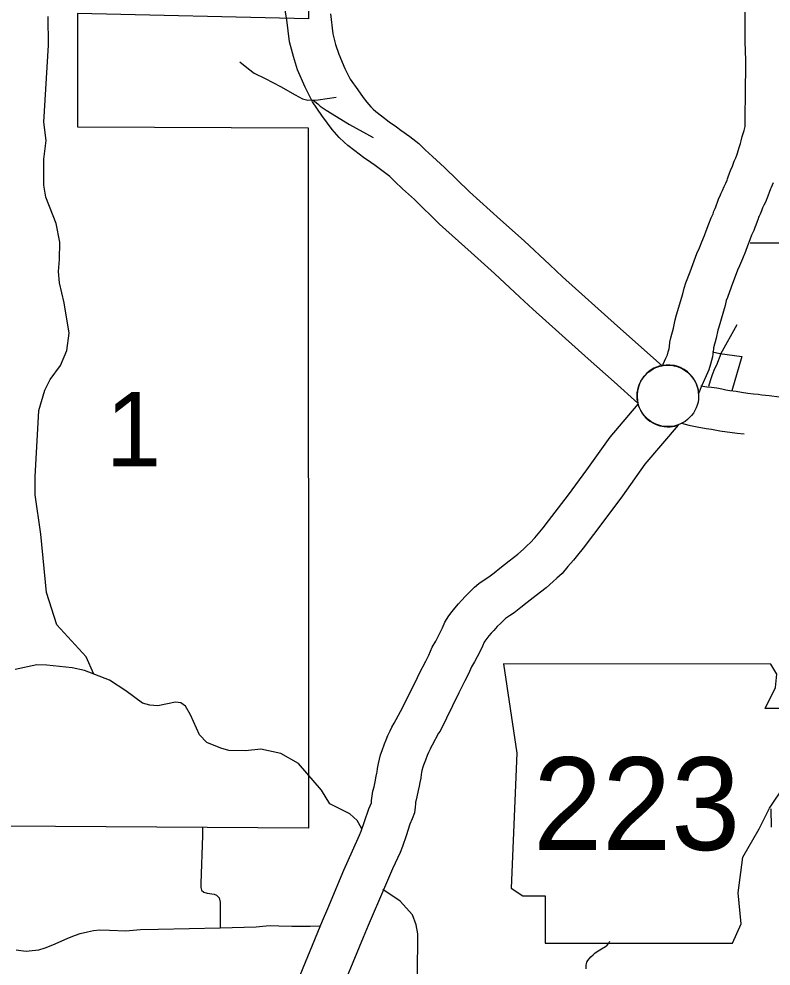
# Model space of a CAD drawing. Extents: x 1377389 to 1380723, y 1168351 to 1170484.
# Drawn here: x 1378809.6 to 1378895.3, y 1169186.6 to 1169294.4 of the extents above; entities that cross this region are included whole.
import ezdxf

# ---------------------------------------------------------------- set-up
doc = ezdxf.new("R2010")
doc.units = 0
doc.layers.add('B_Fill', color=7, linetype='Continuous')

msp = doc.modelspace()

# ---------------------------------------------------------------- linework, layer by layer
at = {"layer": 'B_Fill'}
for points in [[(1378868.31, 1169321.44), (1378868.35, 1169301.54), (1378842.67, 1169301.85), (1378842.59, 1169294.44), (1378816.29, 1169295.07), (1378816.28, 1169282.16), (1378842.57, 1169282.05), (1378842.6, 1169202.32), (1378790.72, 1169202.66)], [(1378868.31, 1169321.44), (1378868.35, 1169301.54), (1378842.67, 1169301.85), (1378842.59, 1169294.44), (1378816.29, 1169295.07), (1378816.28, 1169282.16), (1378842.57, 1169282.05), (1378842.6, 1169202.32), (1378790.72, 1169202.66)], [(1378880.1, 1169250.72), (1378877.39, 1169253.13), (1378874.44, 1169255.75), (1378868.15, 1169261.41), (1378866.67, 1169262.78), (1378863.77, 1169265.48), (1378861.12, 1169267.85), (1378857.52, 1169271.09), (1378854.65, 1169273.89), (1378853.31, 1169275.1), (1378852.43, 1169275.92), (1378851.84, 1169276.49), (1378851.11, 1169277.07), (1378850.18, 1169277.74), (1378849.7, 1169278.1), (1378848.87, 1169278.68), (1378847.87, 1169279.42), (1378847.08, 1169280.05), (1378846.65, 1169280.42), (1378846.09, 1169280.93), (1378845.29, 1169281.85), (1378844.77, 1169282.58), (1378844.13, 1169283.46), (1378843.04, 1169285.01), (1378842.21, 1169286.67), (1378841.34, 1169288.65), (1378840.87, 1169290.15), (1378840.43, 1169291.83), (1378840.14, 1169294.32), (1378839.75, 1169296.63)], [(1378892.31, 1169283.6), (1378892.33, 1169285.64), (1378892.37, 1169289.71), (1378892.32, 1169291.85), (1378892.32, 1169295.21)], [(1378818.16, 1169219.84), (1378817.29, 1169221.81), (1378813.96, 1169225.47), (1378812.75, 1169229.14), (1378812.13, 1169235.78), (1378811.49, 1169240.26), (1378811.46, 1169242.31), (1378811.88, 1169249.88), (1378812.57, 1169252.19), (1378813.19, 1169253.41), (1378814.36, 1169255), (1378815.08, 1169256.71), (1378815.36, 1169258.66), (1378814.77, 1169262.12), (1378814.26, 1169264.41), (1378814.12, 1169265.7), (1378814.26, 1169267.07), (1378814.28, 1169269.03), (1378813.87, 1169271.16), (1378812.7, 1169274.14), (1378812.46, 1169275.52), (1378812.45, 1169278.46), (1378812.74, 1169280.61), (1378812.47, 1169282.68), (1378813, 1169291.44), (1378812.95, 1169294.73)], [(1378845.09, 1169295.02), (1378845.36, 1169292.75), (1378845.67, 1169291.53), (1378846.03, 1169290.42), (1378846.74, 1169288.8), (1378847.35, 1169287.57), (1378848.2, 1169286.36), (1378848.82, 1169285.51), (1378849.22, 1169284.95), (1378849.68, 1169284.42), (1378849.97, 1169284.15), (1378850.27, 1169283.9), (1378850.9, 1169283.39), (1378851.79, 1169282.74), (1378852.61, 1169282.16), (1378853.12, 1169281.79), (1378854.13, 1169281.06), (1378855.14, 1169280.26), (1378855.88, 1169279.55), (1378856.7, 1169278.78), (1378858.07, 1169277.53), (1378860.94, 1169274.74), (1378864.46, 1169271.57), (1378867.14, 1169269.17), (1378870.08, 1169266.44), (1378871.52, 1169265.1), (1378877.77, 1169259.48), (1378882.85, 1169254.97)], [(1378834.79, 1169289.57), (1378835.76, 1169288.75), (1378836.41, 1169288.28), (1378837.67, 1169287.67), (1378839.4, 1169286.73), (1378841.09, 1169285.79), (1378841.92, 1169285.36), (1378842.53, 1169285.18), (1378843.68, 1169285.22), (1378845.73, 1169285.53)], [(1378843.13, 1169285.2), (1378843.64, 1169284.78), (1378843.94, 1169284.51), (1378844.59, 1169284.05), (1378847.28, 1169282.43), (1378849.97, 1169280.95)], [(1378882.91, 1169254.98), (1378882.99, 1169255.16), (1378883.29, 1169255.83), (1378883.46, 1169256.2), (1378883.56, 1169256.55), (1378883.66, 1169256.9), (1378883.68, 1169257.14), (1378883.74, 1169257.63), (1378883.83, 1169258.13), (1378884.15, 1169259.24), (1378884.33, 1169260.2), (1378884.5, 1169260.77), (1378885.2, 1169263.14), (1378885.37, 1169263.8), (1378885.57, 1169264.4), (1378886.04, 1169265.64), (1378886.79, 1169267.73), (1378887.1, 1169268.4), (1378887.39, 1169269.06), (1378887.68, 1169269.78), (1378887.88, 1169270.33), (1378888.16, 1169271.11), (1378888.45, 1169271.79), (1378888.65, 1169272.26), (1378888.76, 1169272.54), (1378888.89, 1169272.85), (1378888.96, 1169273.04), (1378889.04, 1169273.29), (1378889.15, 1169273.59), (1378889.32, 1169274.05), (1378889.46, 1169274.31), (1378889.55, 1169274.54), (1378889.71, 1169274.9), (1378889.91, 1169275.38), (1378890.1, 1169275.73), (1378890.25, 1169276.08), (1378890.31, 1169276.25), (1378890.37, 1169276.48), (1378890.51, 1169276.88), (1378890.63, 1169277.17), (1378890.86, 1169277.69), (1378891.07, 1169278.24), (1378891.24, 1169278.61), (1378891.36, 1169278.92), (1378891.41, 1169279.06), (1378891.45, 1169279.16), (1378891.52, 1169279.44), (1378891.63, 1169279.8), (1378891.76, 1169280.25), (1378891.87, 1169280.58), (1378891.98, 1169281.04), (1378892.19, 1169281.75), (1378892.31, 1169282.18), (1378892.31, 1169282.2), (1378892.32, 1169282.27), (1378892.31, 1169283.6)], [(1378895.48, 1169275.78), (1378895.25, 1169275.25), (1378895.18, 1169275.09), (1378895.15, 1169274.99), (1378895.09, 1169274.78), (1378894.9, 1169274.25), (1378894.62, 1169273.59), (1378894.44, 1169273.24), (1378894.3, 1169272.92), (1378894.16, 1169272.6), (1378894, 1169272.21), (1378893.89, 1169271.99), (1378893.84, 1169271.87), (1378893.78, 1169271.7), (1378893.68, 1169271.38), (1378893.53, 1169270.98), (1378893.41, 1169270.7), (1378893.29, 1169270.37), (1378893.04, 1169269.81), (1378892.83, 1169269.31), (1378892.58, 1169268.6), (1378892.34, 1169267.97), (1378892.01, 1169267.14), (1378891.66, 1169266.35), (1378891.42, 1169265.83), (1378890.72, 1169263.91), (1378890.28, 1169262.73), (1378890.16, 1169262.38), (1378890.02, 1169261.81), (1378889.3, 1169259.35), (1378889.19, 1169259), (1378889.02, 1169258.09), (1378888.71, 1169257), (1378888.69, 1169256.88), (1378888.65, 1169256.6), (1378888.59, 1169255.97), (1378888.36, 1169255.16), (1378888.16, 1169254.49), (1378887.86, 1169253.8), (1378887.53, 1169253.05), (1378887.3, 1169252.57), (1378887.08, 1169251.97), (1378887, 1169251.82)], [(1378892.89, 1169268.97), (1378893.24, 1169268.94), (1378896.32, 1169268.94), (1378896.94, 1169268.96), (1378897, 1169268.9), (1378897.11, 1169264.53)], [(1378889.53, 1169256.31), (1378891.4, 1169259.67)], [(1378888.59, 1169256.56), (1378889.44, 1169256.35), (1378889.53, 1169256.31), (1378889.03, 1169255.02), (1378888.81, 1169254.6), (1378888.57, 1169253.92), (1378888.33, 1169253.24), (1378888.15, 1169252.59)], [(1378889.44, 1169256.35), (1378891.93, 1169256.02), (1378890.8, 1169252.12)], [(1378882.85, 1169254.97), (1378882.53, 1169254.92), (1378881.92, 1169254.69), (1378881.49, 1169254.42), (1378881.11, 1169254.11), (1378880.61, 1169253.53), (1378880.32, 1169253.01), (1378880.19, 1169252.69), (1378880.04, 1169252.07), (1378880, 1169251.67), (1378880, 1169251.47), (1378880.04, 1169251.01), (1378880.1, 1169250.72)], [(1378887, 1169251.82), (1378886.99, 1169252.01), (1378886.94, 1169252.35), (1378886.8, 1169252.78), (1378886.58, 1169253.28), (1378886.24, 1169253.75), (1378886.1, 1169253.91), (1378885.75, 1169254.27), (1378885.36, 1169254.54), (1378884.96, 1169254.75), (1378884.66, 1169254.86), (1378884.27, 1169254.98), (1378883.78, 1169255.04), (1378883.3, 1169255.04), (1378882.91, 1169254.98)], [(1378887.25, 1169252.67), (1378887.93, 1169252.58), (1378888.48, 1169252.54), (1378889.09, 1169252.44), (1378889.66, 1169252.33), (1378890.12, 1169252.21), (1378890.57, 1169252.16), (1378891.28, 1169252.05), (1378891.9, 1169251.95), (1378892.62, 1169251.84), (1378893.24, 1169251.77), (1378893.8, 1169251.71), (1378894.21, 1169251.66), (1378895.05, 1169251.57), (1378896.21, 1169251.41)], [(1378853.06, 1169215.59), (1378854.76, 1169218.99), (1378855.24, 1169219.98), (1378855.95, 1169221.33), (1378856.29, 1169222.03), (1378856.69, 1169222.91), (1378857.08, 1169223.63), (1378857.36, 1169224.16), (1378857.7, 1169224.81), (1378857.85, 1169225.12), (1378858.13, 1169225.79), (1378858.57, 1169226.5), (1378858.96, 1169226.99), (1378859.24, 1169227.36), (1378859.66, 1169227.85), (1378860.02, 1169228.24), (1378860.48, 1169228.74), (1378860.95, 1169229.21), (1378861.48, 1169229.74), (1378861.98, 1169230.18), (1378862.71, 1169230.66), (1378863.12, 1169230.94), (1378863.73, 1169231.39), (1378864.38, 1169231.91), (1378865.44, 1169232.75), (1378866.44, 1169233.53), (1378867.07, 1169234.1), (1378867.47, 1169234.47), (1378867.88, 1169234.84), (1378868.35, 1169235.39), (1378868.93, 1169236.04), (1378869.31, 1169236.53), (1378869.93, 1169237.29), (1378872.21, 1169240.28), (1378874.29, 1169243.1), (1378876.93, 1169246.83), (1378880.14, 1169250.58)], [(1378880.14, 1169250.58), (1378880.18, 1169250.36), (1378880.34, 1169249.99), (1378880.6, 1169249.54), (1378881.01, 1169249.04), (1378881.47, 1169248.66), (1378881.86, 1169248.43), (1378882.18, 1169248.28), (1378882.61, 1169248.13), (1378883.09, 1169248.04), (1378883.42, 1169248.02), (1378883.78, 1169248.02), (1378884.3, 1169248.09), (1378884.69, 1169248.2)], [(1378884.69, 1169248.2), (1378880.88, 1169243.75), (1378878.34, 1169240.17), (1378876.21, 1169237.29), (1378873.85, 1169234.19), (1378873.22, 1169233.41), (1378872.78, 1169232.84), (1378872.13, 1169232.11), (1378871.46, 1169231.33), (1378870.85, 1169230.79), (1378870.46, 1169230.42), (1378869.64, 1169229.69), (1378868.53, 1169228.82), (1378867.5, 1169228), (1378866.78, 1169227.43), (1378866.01, 1169226.85), (1378865.48, 1169226.5), (1378865.03, 1169226.2), (1378864.9, 1169226.09), (1378864.49, 1169225.67), (1378864.09, 1169225.28), (1378863.69, 1169224.83), (1378863.38, 1169224.51), (1378863.13, 1169224.22), (1378862.9, 1169223.91), (1378862.66, 1169223.62), (1378862.59, 1169223.51), (1378862.4, 1169223.04), (1378862.16, 1169222.55), (1378861.79, 1169221.84), (1378861.48, 1169221.26), (1378861.17, 1169220.68), (1378860.82, 1169219.91), (1378860.41, 1169219.08), (1378859.71, 1169217.72), (1378857.58, 1169213.38)], [(1378885.06, 1169248.41), (1378885.9, 1169248.21), (1378886.84, 1169248.01), (1378887.86, 1169247.82), (1378888.49, 1169247.73), (1378889.42, 1169247.55), (1378891.4, 1169247.29), (1378892.18, 1169247.21)], [(1378848.62, 1169202.27), (1378848.62, 1169202.34), (1378848.13, 1169203.21), (1378847.31, 1169203.94), (1378845.04, 1169205.11), (1378844.08, 1169206.65), (1378841.45, 1169209.67), (1378839.46, 1169210.83), (1378837.15, 1169211.3), (1378835.42, 1169211.14), (1378833.52, 1169211.16), (1378832.6, 1169211.44), (1378831.02, 1169212.09), (1378830.17, 1169212.96), (1378829.15, 1169215.23), (1378828.6, 1169216.22), (1378828.05, 1169216.6), (1378827.46, 1169216.68), (1378825.46, 1169216.26), (1378824.54, 1169216.31), (1378823.7, 1169216.55), (1378821.8, 1169217.97), (1378819.93, 1169219.17), (1378817.08, 1169220.26), (1378815.69, 1169220.58), (1378812.81, 1169220.89), (1378811.65, 1169220.9), (1378809.2, 1169220.38)], [(1378841.11, 1169184.29), (1378844.19, 1169191.79), (1378844.78, 1169193.2), (1378846.63, 1169197.56), (1378847.59, 1169199.76), (1378848.41, 1169201.52), (1378848.59, 1169201.98), (1378848.98, 1169203.07), (1378849.45, 1169204.53), (1378849.75, 1169205.22), (1378849.76, 1169205.26), (1378849.78, 1169205.49), (1378849.83, 1169206.02), (1378849.93, 1169206.54), (1378850.07, 1169207.02), (1378850.17, 1169207.6), (1378850.3, 1169208.23), (1378850.39, 1169208.59), (1378850.42, 1169208.72), (1378850.46, 1169209.1), (1378850.55, 1169209.67), (1378850.68, 1169210.18), (1378850.81, 1169210.67), (1378850.97, 1169211.17), (1378851.26, 1169211.91), (1378851.45, 1169212.37), (1378851.63, 1169212.88), (1378851.88, 1169213.4), (1378852.07, 1169213.83), (1378852.34, 1169214.28), (1378853.06, 1169215.59)], [(1378857.58, 1169213.38), (1378857.41, 1169213.13), (1378856.67, 1169211.78), (1378856.51, 1169211.52), (1378856.43, 1169211.32), (1378856.25, 1169210.94), (1378856.12, 1169210.58), (1378855.91, 1169210.06), (1378855.69, 1169209.5), (1378855.61, 1169209.26), (1378855.51, 1169208.88), (1378855.45, 1169208.64), (1378855.42, 1169208.47), (1378855.38, 1169208.02), (1378855.28, 1169207.52), (1378855.18, 1169207.1), (1378855.08, 1169206.63), (1378854.94, 1169205.9), (1378854.8, 1169205.4), (1378854.78, 1169205.29), (1378854.76, 1169205.08), (1378854.74, 1169204.7), (1378854.65, 1169204.06), (1378854.4, 1169203.38), (1378854.14, 1169202.78), (1378853.71, 1169201.44), (1378853.28, 1169200.25), (1378853.02, 1169199.57), (1378852.15, 1169197.71), (1378851.23, 1169195.58), (1378849.39, 1169191.25), (1378848.8, 1169189.87), (1378845.75, 1169182.43)], [(1378895.24, 1169204.51), (1378895.26, 1169202.45)], [(1378830.54, 1169202.37), (1378830.54, 1169201.48), (1378830.32, 1169196.03), (1378830.32, 1169195.56), (1378830.4, 1169195.25), (1378830.68, 1169195.03), (1378831.07, 1169194.94), (1378831.85, 1169194.83), (1378832.13, 1169194.69), (1378832.44, 1169194.41), (1378832.52, 1169193.91), (1378832.52, 1169190.98)], [(1378854.99, 1169185.57), (1378855.04, 1169190.29), (1378854.87, 1169191.31), (1378854.43, 1169192.48), (1378853.05, 1169194.01), (1378851.05, 1169195.36)], [(1378813.77, 1169189.17), (1378815.2, 1169189.82), (1378816.07, 1169190.13), (1378816.61, 1169190.33), (1378817.43, 1169190.51), (1378818.13, 1169190.67), (1378818.82, 1169190.76), (1378819.94, 1169190.73), (1378821.79, 1169190.64), (1378823.47, 1169190.78), (1378825.48, 1169190.82), (1378832.54, 1169190.98), (1378836.63, 1169191.11), (1378837.77, 1169191.2), (1378838.31, 1169191.25), (1378839.22, 1169191.2), (1378840.7, 1169191.18), (1378842.78, 1169191.18), (1378843.86, 1169191.2)], [(1378874.21, 1169186.33), (1378874.21, 1169186.7), (1378874.25, 1169186.91), (1378874.3, 1169187.07), (1378874.38, 1169187.26), (1378874.53, 1169187.46), (1378874.75, 1169187.68), (1378875, 1169187.92), (1378875.2, 1169188.08), (1378875.57, 1169188.36), (1378875.97, 1169188.61), (1378876.39, 1169188.86), (1378876.59, 1169189.02), (1378876.8, 1169189.24), (1378876.87, 1169189.38), (1378876.89, 1169189.47)], [(1378809.3, 1169188.47), (1378809.86, 1169188.39), (1378810.44, 1169188.34), (1378811.15, 1169188.39), (1378811.89, 1169188.47), (1378812.63, 1169188.7), (1378813.3, 1169188.97), (1378813.77, 1169189.17)]]:
    msp.add_lwpolyline(points, dxfattribs=at)
msp.add_lwpolyline([(1378864.8, 1169221.03), (1378866.33, 1169210.88), (1378865.65, 1169195.48), (1378867, 1169194.64), (1378869.54, 1169194.64), (1378869.54, 1169189.22), (1378890.86, 1169189.22), (1378891.87, 1169191.42), (1378891.53, 1169194.98), (1378892.04, 1169199.04), (1378893.9, 1169202.25), (1378895.09, 1169204.62), (1378896.78, 1169207.16), (1378897.79, 1169209.86), (1378898.64, 1169212.06), (1378900.16, 1169213.92), (1378900.5, 1169215.11), (1378899.82, 1169215.95), (1378894.58, 1169215.95), (1378895.76, 1169218.32), (1378895.93, 1169219.84), (1378895.23, 1169221.01)], close=True, dxfattribs=at)
msp.add_circle((1378883.51, 1169251.53), 3.5, dxfattribs=at)

# ---------------------------------------------------------------- texts
for s, height, p in [('1', 8.45, (1378819.53, 1169243.52)), ('223', 10.56, (1378868.18, 1169199.84))]:
    msp.add_text(s, height=height, dxfattribs=at).set_placement(p)

doc.saveas('drawing.dxf')
